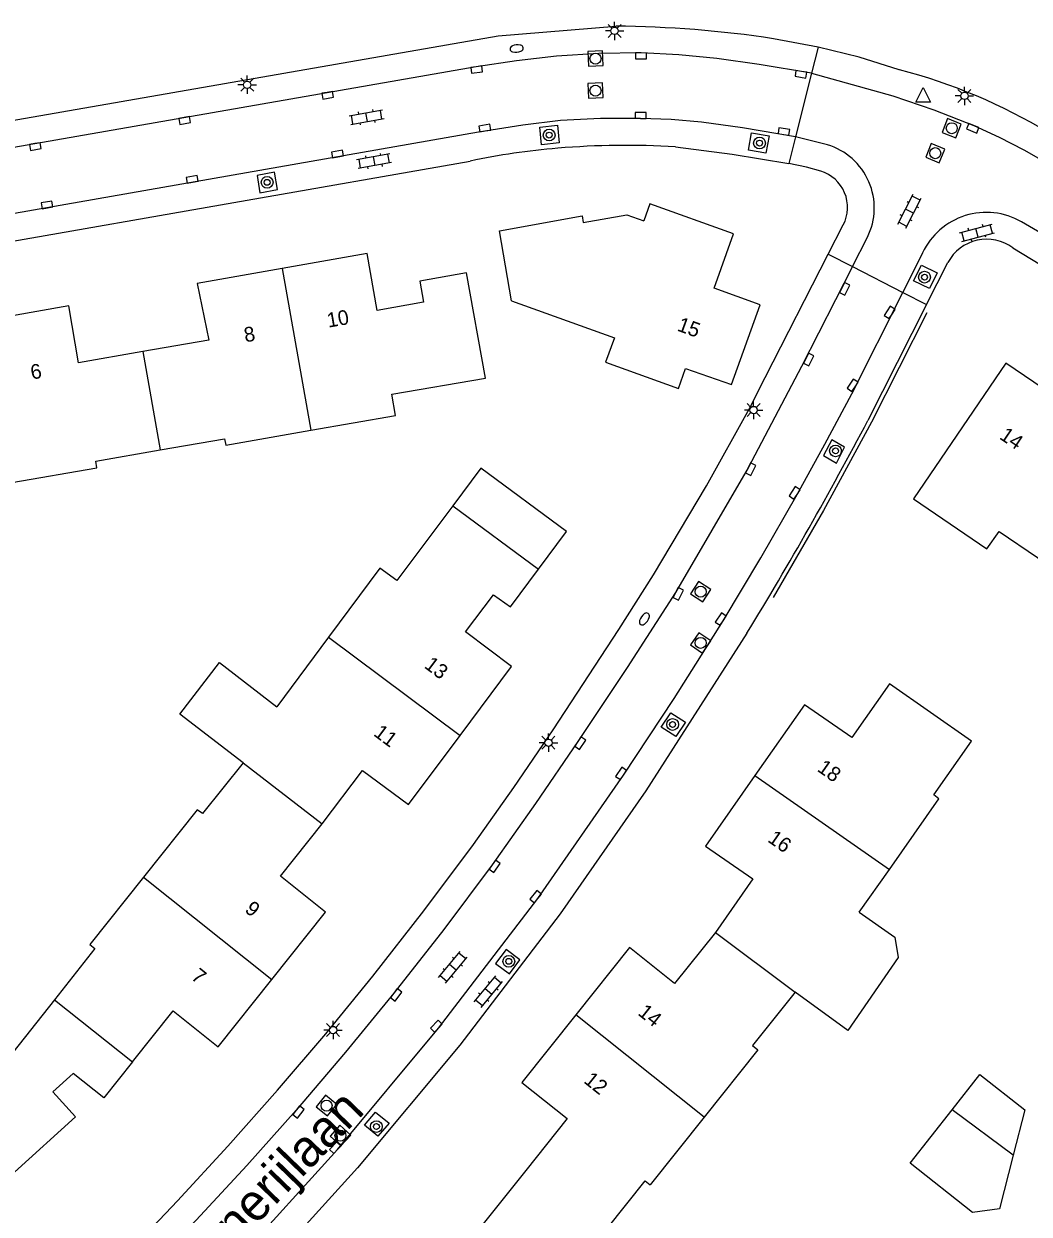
# Model space of a CAD drawing. Extents: x 137999 to 141000, y 397500 to 400501.
# Drawn here: x 138204.7 to 138273, y 399063.5 to 399144.4 of the extents above; entities that cross this region are included whole.
import ezdxf

# ---------------------------------------------------------------- set-up
doc = ezdxf.new("R2010")
doc.units = 0
for name, color, linetype in [('gg-afsc-hekwerk', 7, 'Continuous'), ('gg-anno-huisnummerreeks BGT', 7, 'Continuous'), ('gg-anno-openbare ruimte label', 7, 'Continuous'), ('gg-bbg-bijgebouw', 7, 'Continuous'), ('gg-bbg-gedigitaliseerde bebouwing', 7, 'Continuous'), ('gg-bbg-gedigitaliseerde bijgebouw', 7, 'Continuous'), ('gg-bbg-hoofdgebouw', 7, 'Continuous'), ('gg-bbg-tussenscheiding', 7, 'Continuous'), ('gg-knt-verharding', 7, 'Continuous'), ('gg-knt-verharding nz', 7, 'Continuous'), ('gt-grn-weggrens', 7, 'Continuous'), ('gt-symb-boom', 7, 'Continuous'), ('gt-symb-brandkraan', 7, 'Continuous'), ('gt-symb-klinker verharding', 7, 'Continuous'), ('gt-symb-kolk', 7, 'Continuous'), ('gt-symb-lichtmast', 7, 'Continuous'), ('gt-symb-rioolschacht', 7, 'Continuous'), ('gt-symb-waterafsluiter', 7, 'Continuous')]:
    doc.layers.add(name, color=color, linetype=linetype)

# ---------------------------------------------------------------- blocks, each defined once
blk = doc.blocks.new('gt0-WAFSL')
at = {"layer": 'gt-symb-waterafsluiter'}
for p, q in [((-0.5, -0.333), (0, 0.667)), ((0, 0.667), (0.5, -0.333)), ((0.5, -0.333), (-0.5, -0.333))]:
    blk.add_line(p, q, dxfattribs=at)
blk = doc.blocks.new('gt0-LMAST')
at = {"layer": 'gt-symb-lichtmast'}
for p, q in [((-0.182, 0.173), (-0.447, 0.438)), ((-0.005, 0.246), (-0.005, 0.621)), ((0.172, 0.173), (0.437, 0.438)), ((-0.255, -0.004), (-0.63, -0.004)), ((-0.182, -0.181), (-0.447, -0.446)), ((-0.005, -0.254), (-0.005, -0.629)), ((0.437, -0.446), (0.172, -0.181)), ((0.245, -0.004), (0.62, -0.004))]:
    blk.add_line(p, q, dxfattribs=at)
blk.add_circle((-0.005, -0.004), 0.25, dxfattribs=at)
blk = doc.blocks.new('gt0-KL1')
at = {"layer": 'gt-symb-klinker verharding'}
for p, q in [((-1.15, 0.3), (1.15, 0.3)), ((-1, -0.3), (-1, 0.3)), ((-0.5, 0.3), (-0.5, 0.45)), ((0, -0.3), (0, 0.3)), ((0.5, 0.3), (0.5, 0.45)), ((1, -0.3), (1, 0.3)), ((-1.15, -0.3), (1.15, -0.3)), ((-0.5, -0.45), (-0.5, -0.3)), ((0.5, -0.45), (0.5, -0.3))]:
    blk.add_line(p, q, dxfattribs=at)
blk = doc.blocks.new('gt0-RS')
at = {"layer": 'gt-symb-rioolschacht'}
blk.add_lwpolyline([(-0.5, -0.5), (0.5, -0.5), (0.5, 0.5), (-0.5, 0.5)], close=True, dxfattribs=at)
blk.add_circle((0, 0), 0.375, dxfattribs=at)
blk = doc.blocks.new('gt0-KOLK')
at = {"layer": 'gt-symb-kolk'}
blk.add_lwpolyline([(0, 0), (0.375, 0), (0.375, 0.4), (-0.375, 0.4), (-0.375, 0), (0, 0)], dxfattribs=at)
blk = doc.blocks.new('gt0-BOOM')
at = {"layer": 'gt-symb-boom'}
for radius in [0.4, 0.2]:
    blk.add_circle((0, 0), radius, dxfattribs=at)
blk = doc.blocks.new('gt0-BR')
at = {"layer": 'gt-symb-brandkraan'}
for centre, radius, start, end in [((-0.244, 0), 0.206, 107.56694, 252.43307), ((0.599, -2.664), 3, 106.89205, 107.56694), ((0, -0.691), 0.938, 73.10799, 106.89205), ((-0.599, -2.664), 3, 72.43309, 73.10799), ((0.244, 0), 0.206, 287.56695, 72.43309), ((0.599, 2.664), 3, 252.43307, 253.10797), ((0, 0.691), 0.938, 253.10797, 286.89206), ((-0.599, 2.664), 3, 286.89206, 287.56695)]:
    blk.add_arc(centre, radius, start, end, dxfattribs=at)

msp = doc.modelspace()

# ---------------------------------------------------------------- linework, layer by layer
at = {"layer": 'gg-afsc-hekwerk'}
for points in [[(138266.074, 399124.768), (138262.309, 399117.329), (138259.043, 399111.328), (138255.627, 399105.411)], [(138245.13, 399103.235), (138247.5, 399106.95), (138251.101, 399112.995), (138254.01, 399118.255), (138255.09, 399120.368)]]:
    msp.add_lwpolyline(points, dxfattribs=at)
at = {"layer": 'gg-bbg-bijgebouw'}
msp.add_lwpolyline([(138239.674, 399107.331), (138241.583, 399109.887), (138235.76, 399114.209), (138233.851, 399111.654)], dxfattribs=at)
at = {"layer": 'gg-bbg-gedigitaliseerde bebouwing'}
msp.add_line((138209.503, 399081.549), (138206.756, 399078.06), dxfattribs=at)
for points in [[(138237.841, 399125.59), (138244.831, 399123.071), (138244.23, 399121.403)], [(138219.585, 399094.166), (138215.277, 399097.488), (138217.98, 399100.994), (138221.882, 399097.985)], [(138206.756, 399078.06), (138203.497, 399073.92), (138203.33, 399074.051), (138202.044, 399072.419), (138201.873, 399072.608)]]:
    msp.add_lwpolyline(points, dxfattribs=at)
at = {"layer": 'gg-bbg-gedigitaliseerde bijgebouw'}
for points in [[(138267.786, 399070.58), (138269.671, 399072.976), (138272.734, 399070.567), (138271.949, 399067.49)], [(138271.949, 399067.49), (138271.016, 399063.836), (138269.186, 399063.599), (138264.93, 399066.947), (138267.786, 399070.58)]]:
    msp.add_lwpolyline(points, dxfattribs=at)
at = {"layer": 'gg-bbg-hoofdgebouw'}
for p, q in [((138225.386, 399102.703), (138221.882, 399097.985)), ((138261.476, 399084.008), (138263.526, 399086.924)), ((138250.927, 399070.076), (138247.266, 399065.48)), ((138238.802, 399066.448), (138235.094, 399061.801))]:
    msp.add_line(p, q, dxfattribs=at)
for points in [[(138244.23, 399121.403), (138249.19, 399119.615), (138249.667, 399120.983), (138252.787, 399119.894), (138254.753, 399125.307), (138251.605, 399126.452), (138252.928, 399130.145), (138247.235, 399132.174), (138246.825, 399131.03)], [(138237.841, 399125.59), (138237.01, 399130.354), (138242.636, 399131.353), (138242.718, 399130.899), (138245.679, 399131.432), (138246.825, 399131.03)], [(138224.187, 399116.785), (138229.959, 399117.795), (138229.694, 399119.23), (138236.068, 399120.328), (138234.781, 399127.479), (138231.61, 399126.932), (138231.861, 399125.489), (138228.693, 399124.929), (138228.019, 399128.791), (138222.245, 399127.771)], [(138222.245, 399127.771), (138216.474, 399126.752), (138217.256, 399122.911), (138212.773, 399122.131)], [(138212.773, 399122.131), (138208.399, 399121.37), (138207.741, 399125.236), (138201.969, 399124.227)], [(138276.447, 399117.949), (138271.445, 399121.341), (138265.177, 399112.112), (138270.159, 399108.716), (138270.988, 399109.903), (138276.206, 399106.36)], [(138213.951, 399115.441), (138218.334, 399116.208), (138218.41, 399115.775), (138224.187, 399116.785)], [(138203.875, 399113.233), (138209.648, 399114.237), (138209.573, 399114.675), (138213.951, 399115.441)], [(138233.851, 399111.654), (138230.042, 399106.556), (138228.88, 399107.407), (138225.386, 399102.703)], [(138234.336, 399096.033), (138237.842, 399100.729), (138234.718, 399103.079), (138236.621, 399105.592), (138237.772, 399104.786), (138239.674, 399107.331)], [(138263.526, 399086.924), (138266.899, 399091.723), (138266.55, 399091.989), (138269.105, 399095.64), (138263.537, 399099.549), (138260.964, 399095.886), (138257.758, 399098.114), (138254.391, 399093.317)], [(138224.964, 399090.019), (138227.696, 399093.647), (138230.825, 399091.33), (138234.336, 399096.033)], [(138219.585, 399094.166), (138216.817, 399090.711), (138216.476, 399090.981), (138212.822, 399086.4)], [(138254.391, 399093.317), (138251.019, 399088.512), (138254.243, 399086.275), (138251.696, 399082.621)], [(138221.541, 399079.429), (138225.195, 399084.011), (138222.138, 399086.455), (138224.964, 399090.019)], [(138212.822, 399086.4), (138209.167, 399081.817), (138209.503, 399081.549)], [(138261.476, 399084.008), (138263.889, 399082.312), (138264.131, 399080.923), (138260.692, 399075.958), (138257.123, 399078.566)], [(138251.696, 399082.621), (138248.921, 399079.155), (138245.863, 399081.608), (138242.209, 399077.027)], [(138212.061, 399073.832), (138214.827, 399077.303), (138217.899, 399074.862), (138221.541, 399079.429)], [(138257.123, 399078.566), (138254.231, 399074.94), (138254.578, 399074.66), (138250.927, 399070.076)], [(138242.209, 399077.027), (138238.546, 399072.435), (138241.616, 399069.99), (138238.802, 399066.448)], [(138212.061, 399073.832), (138210.116, 399071.392), (138208.041, 399073.046)], [(138204.057, 399066.33), (138208.201, 399070.097), (138206.661, 399071.791), (138208.041, 399073.046)], [(138235.506, 399061.75), (138243.005, 399060.819), (138246.93, 399065.748), (138247.266, 399065.48)]]:
    msp.add_lwpolyline(points, dxfattribs=at)
at = {"layer": 'gg-bbg-tussenscheiding'}
for p, q in [((138222.245, 399127.771), (138224.187, 399116.785)), ((138212.773, 399122.131), (138213.951, 399115.441)), ((138233.851, 399111.654), (138239.674, 399107.331)), ((138225.386, 399102.703), (138234.336, 399096.033)), ((138219.585, 399094.166), (138224.964, 399090.019)), ((138254.391, 399093.317), (138263.526, 399086.924)), ((138212.822, 399086.4), (138221.541, 399079.429)), ((138251.696, 399082.621), (138257.123, 399078.566)), ((138206.756, 399078.06), (138212.061, 399073.832)), ((138250.927, 399070.076), (138242.209, 399077.027)), ((138271.949, 399067.49), (138267.786, 399070.58))]:
    msp.add_line(p, q, dxfattribs=at)
at = {"layer": 'gg-knt-verharding'}
for p, q in [((138258.681, 399142.841), (138255.645, 399143.411)), ((138258.231, 399141.057), (138257.143, 399136.746)), ((138168.099, 399123.356), (138235.035, 399135.082)), ((138259.373, 399128.75), (138260.395, 399130.75)), ((138271.928, 399129.182), (138273.822, 399128.035)), ((138255.09, 399120.368), (138259.373, 399128.75)), ((138266.054, 399125.327), (138267.505, 399128.194)), ((138261.011, 399127.911), (138264.442, 399126.153)), ((138266.054, 399125.327), (138262.07, 399117.455))]:
    msp.add_line(p, q, dxfattribs=at)
for points in [[(138167.042, 399131.432), (138236.926, 399143.602), (138244.924, 399144.258)], [(138264.204, 399141.289), (138261.465, 399142.144), (138258.681, 399142.841)], [(138239.763, 399137.397), (138240.954, 399137.534), (138241.07, 399136.327), (138239.879, 399136.191), (138239.763, 399137.397)], [(138253.942, 399135.839), (138254.157, 399137.006), (138255.345, 399136.793), (138255.129, 399135.627), (138253.942, 399135.839)], [(138248.994, 399136.054), (138252.849, 399135.559), (138256.681, 399134.914)], [(138258.859, 399134.4), (138257.899, 399134.676), (138256.681, 399134.914)], [(138220.533, 399134.113), (138220.733, 399132.935), (138221.918, 399133.147), (138221.718, 399134.325), (138220.533, 399134.113)], [(138265.174, 399126.954), (138265.7, 399128.019), (138266.771, 399127.483), (138266.245, 399126.418), (138265.174, 399126.954)], [(138259.056, 399115.06), (138259.922, 399114.556), (138260.486, 399115.622), (138259.62, 399116.126), (138259.056, 399115.06)], [(138201.924, 399051.151), (138203.497, 399052.589), (138208.455, 399057.454), (138211.818, 399060.892), (138215.132, 399064.377), (138218.561, 399068.11), (138221.924, 399071.902), (138225.204, 399075.743), (138228.402, 399079.653), (138231.872, 399084.103), (138235.251, 399088.622), (138238.002, 399092.483), (138240.669, 399096.403), (138245.13, 399103.235)], [(138253.847, 399102.977), (138246.98, 399092.257), (138241.152, 399083.894), (138234.314, 399074.964), (138227.371, 399066.632), (138220.593, 399059.157), (138214.027, 399052.333), (138209.151, 399047.706)], [(138248.005, 399096.589), (138248.663, 399097.576), (138249.663, 399096.935), (138249.004, 399095.948), (138248.005, 399096.589)], [(138236.752, 399080.516), (138237.691, 399079.81), (138238.41, 399080.771), (138237.471, 399081.477), (138236.752, 399080.516)], [(138227.833, 399069.524), (138228.594, 399070.422), (138229.511, 399069.668), (138228.749, 399068.77), (138227.833, 399069.524)]]:
    msp.add_lwpolyline(points, dxfattribs=at)
for centre, radius, start, end in [((138244.366, 399068.916), 75.344, 81.39021, 89.57538), ((138254.763, 399104.699), 37.789, 58.75937, 75.53147), ((138245.632, 399081.122), 55.035, 86.49761, 94.84676), ((138244.53, 399091.346), 44.755, 94.54749, 102.24918), ((138258.115, 399131.939), 2.571, 332.46372, 73.18113), ((138270.143, 399126.778), 2.994, 53.40944, 151.77433), ((138022.725, 399243.82), 270.655, 328.64229, 332.16758)]:
    msp.add_arc(centre, radius, start, end, dxfattribs=at)
at = {"layer": 'gg-knt-verharding nz'}
for p, q in [((138259.313, 399136.198), (138257.143, 399136.746)), ((138274.791, 399129.61), (138272.504, 399130.954)), ((138261.011, 399127.911), (138262.035, 399129.91)), ((138265.787, 399128.851), (138264.442, 399126.153))]:
    msp.add_line(p, q, dxfattribs=at)
for points in [[(138258.231, 399141.057), (138254.67, 399141.654), (138251.785, 399142.061), (138249.221, 399142.313), (138246.647, 399142.438), (138243.773, 399142.401), (138240.905, 399142.224), (138238.169, 399141.904), (138235.443, 399141.505), (138167.078, 399129.584)], [(138258.231, 399141.057), (138263.773, 399139.527), (138266.542, 399138.571), (138269.271, 399137.504), (138270.994, 399136.718), (138272.676, 399135.848), (138277.086, 399133.342)], [(138257.143, 399136.746), (138253.542, 399137.349), (138250.75, 399137.739), (138248.686, 399137.918), (138246.616, 399137.993), (138243.889, 399137.982), (138241.166, 399137.845), (138238.604, 399137.527), (138235.59, 399137.056), (138167.684, 399125.154)], [(138261.011, 399127.911), (138257.556, 399121.109), (138253.916, 399114.227), (138248.993, 399105.755), (138245.705, 399100.66), (138242.344, 399095.612), (138239.477, 399091.398), (138236.529, 399087.241), (138233.226, 399082.841), (138229.832, 399078.511), (138226.557, 399074.49), (138223.197, 399070.539), (138219.833, 399066.777), (138216.402, 399063.077), (138209.702, 399056.121), (138205.301, 399051.782), (138203.149, 399049.74), (138201.925, 399048.874), (138201.337, 399048.69)], [(138207.63, 399048.544), (138208.083, 399049.085), (138212.5, 399053.364), (138219.221, 399060.386), (138226.007, 399067.868), (138232.87, 399076.118), (138239.637, 399084.947), (138245.456, 399093.337), (138248.9, 399098.547), (138252.229, 399103.831), (138254.78, 399108.099), (138257.249, 399112.415), (138259.135, 399115.826), (138260.967, 399119.266), (138264.442, 399126.153)]]:
    msp.add_lwpolyline(points, dxfattribs=at)
for centre, radius, start, end in [((138258.011, 399131.901), 4.49, 333.676, 73.13842), ((138270.109, 399126.824), 4.774, 59.89318, 154.87605)]:
    msp.add_arc(centre, radius, start, end, dxfattribs=at)
at = {"layer": 'gt-grn-weggrens'}
for p, q in [((138258.681, 399142.841), (138258.231, 399141.057)), ((138257.143, 399136.746), (138256.681, 399134.914)), ((138259.373, 399128.75), (138261.011, 399127.911)), ((138264.442, 399126.153), (138266.054, 399125.327))]:
    msp.add_line(p, q, dxfattribs=at)

# ---------------------------------------------------------------- block references
at = {"layer": 'gt-symb-boom'}
for p in [(138240.397, 399136.856), (138254.699, 399136.312), (138221.222, 399133.642), (138265.917, 399127.194), (138259.866, 399115.379), (138248.788, 399096.775), (138237.652, 399080.668), (138228.652, 399069.433)]:
    msp.add_blockref('gt0-BOOM', p, dxfattribs=at)
at = {"layer": 'gt-symb-brandkraan'}
for p, rotation in [((138238.184, 399142.739), 5.453918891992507), ((138246.873, 399103.951), 55.67439803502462)]:
    msp.add_blockref('gt0-BR', p, dxfattribs=dict(at, rotation=rotation))
at = {"layer": 'gt-symb-klinker verharding'}
for p, rotation in [((138227.993, 399138.073), 9.725965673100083), ((138228.483, 399135.083), -170.0949207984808), ((138264.898, 399131.676), 62.87123394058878), ((138269.49, 399130.213), 14.898187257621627), ((138233.85, 399080.253), 50.231091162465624), ((138236.269, 399078.601), 50.231091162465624)]:
    msp.add_blockref('gt0-KL1', p, dxfattribs=dict(at, rotation=rotation))
at = {"layer": 'gt-symb-kolk'}
for p, rotation in [((138246.647, 399142.438), 179.14062775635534), ((138235.443, 399141.505), -171.95093829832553), ((138257.547, 399141.189), 171.1405706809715), ((138225.306, 399139.759), -170.0949207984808), ((138215.578, 399138.043), -170.0949207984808), ((138246.616, 399137.993), -0.6302281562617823), ((138236.052, 399137.133), 9.84862237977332), ((138256.326, 399136.9), -9.094804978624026), ((138269.271, 399137.504), 157.53882429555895), ((138205.426, 399136.272), -170.09492080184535), ((138226.036, 399135.373), 9.848622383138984), ((138216.157, 399133.65), 9.848622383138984), ((138206.289, 399131.907), 9.848622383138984), ((138260.308, 399126.493), -116.87253899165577), ((138263.714, 399124.685), 56.294043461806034), ((138257.859, 399121.685), -116.87253899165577), ((138261.194, 399119.73), 56.29404346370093), ((138253.916, 399114.227), -116.87253899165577), ((138257.249, 399112.415), 56.294043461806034), ((138248.993, 399105.755), -116.87253899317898), ((138252.229, 399103.831), 56.294043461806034), ((138242.344, 399095.612), -123.62652912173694), ((138245.456, 399093.337), 56.294043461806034), ((138236.529, 399087.241), -124.81835448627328), ((138239.637, 399084.947), 52.557163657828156), ((138229.832, 399078.511), -126.70953402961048), ((138232.87, 399076.118), 45.850263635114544), ((138223.197, 399070.539), -128.30199383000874), ((138226.007, 399067.868), 45.850263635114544)]:
    msp.add_blockref('gt0-KOLK', p, dxfattribs=dict(at, rotation=rotation))
at = {"layer": 'gt-symb-lichtmast'}
for p in [(138244.85, 399143.946), (138219.87, 399140.28), (138268.637, 399139.521), (138254.299, 399118.162), (138240.356, 399095.539), (138225.711, 399076.003)]:
    msp.add_blockref('gt0-LMAST', p, dxfattribs=at)
at = {"layer": 'gt-symb-rioolschacht'}
for p, rotation in [((138243.548, 399142.056), -176.9631310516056), ((138243.548, 399139.878), 2.750834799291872), ((138267.77, 399137.324), -111.46106358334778), ((138266.646, 399135.626), -21.971710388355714), ((138250.694, 399105.806), 146.91369260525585), ((138250.695, 399102.324), 145.75398865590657), ((138225.262, 399070.858), 141.00900595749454), ((138226.206, 399068.82), 137.67618346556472)]:
    msp.add_blockref('gt0-RS', p, dxfattribs=dict(at, rotation=rotation))
at = {"layer": 'gt-symb-waterafsluiter'}
msp.add_blockref('gt0-WAFSL', (138265.829, 399139.418), dxfattribs=at)

# ---------------------------------------------------------------- texts
at = {"layer": 'gg-anno-huisnummerreeks BGT'}
for s, rotation, p in [('10', 9.9, (138225.382, 399123.757)), ('15', 340.1, (138249.04, 399123.572)), ('8', 9.9, (138219.737, 399122.76)), ('6', 9.9, (138205.225, 399120.227)), ('14', 325.9, (138270.944, 399116.244)), ('13', 323.3, (138231.842, 399100.676)), ('11', 323.3, (138228.398, 399096.063)), ('18', 324.9, (138258.561, 399093.649)), ('16', 325, (138255.192, 399088.847)), ('9', 321.5, (138219.639, 399084.083)), ('7', 321.5, (138215.988, 399079.505)), ('14', 321.4, (138246.369, 399077.074)), ('12', 321.4, (138242.69, 399072.461))]:
    msp.add_text(s, height=1, rotation=rotation, dxfattribs=at).set_placement(p)
at = {"layer": 'gg-anno-openbare ruimte label'}
msp.add_text('Spinnerijlaan', height=2.5, rotation=45.9, dxfattribs=at).set_placement((138214.489, 399056.547))

doc.saveas('drawing.dxf')
